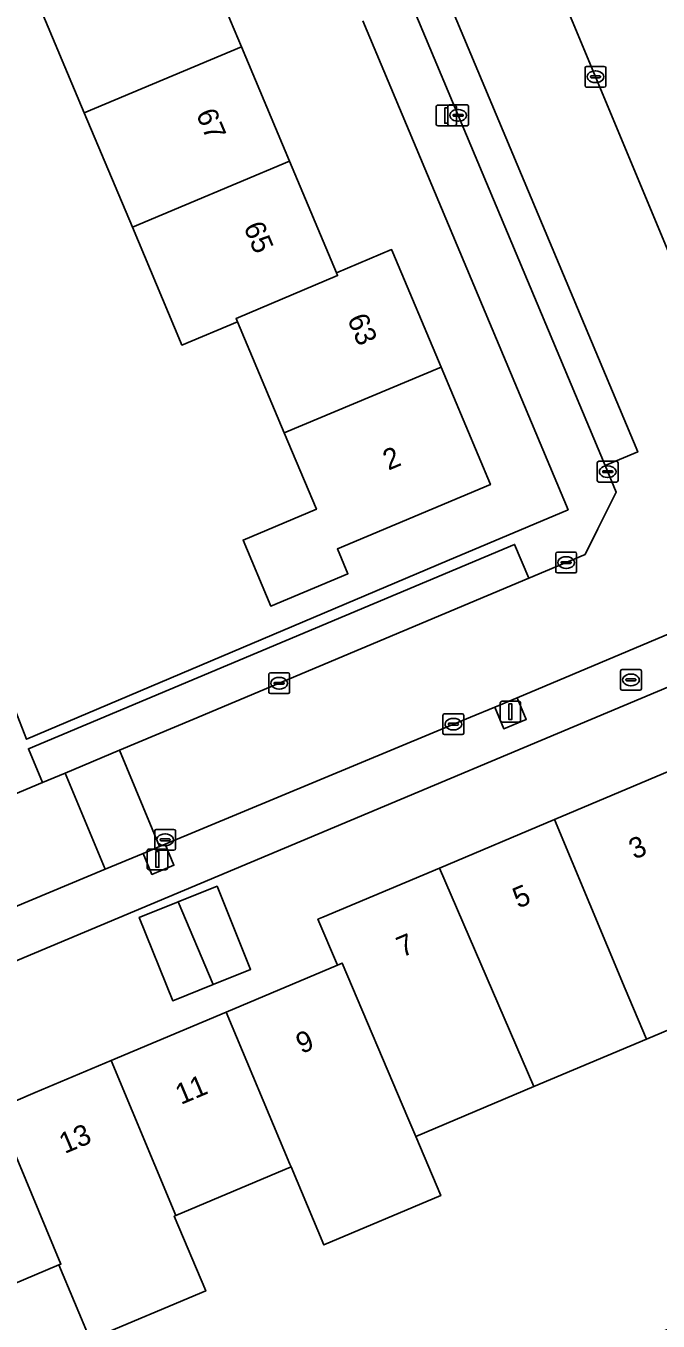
# Model space of a CAD drawing. Extents: x 157767 to 159172, y 387839 to 389425.
# Drawn here: x 158884.5 to 158914.9, y 388187.3 to 388249.8 of the extents above; entities that cross this region are included whole.
import ezdxf

# ---------------------------------------------------------------- set-up
doc = ezdxf.new("R2010")
doc.units = 0
for name, color, linetype in [('IMGEO_Brandkraan', 7, 'Continuous'), ('IMGEO_Erf', 7, 'Continuous'), ('IMGEO_Kolk', 7, 'Continuous'), ('IMGEO_Lichtmast', 7, 'Continuous'), ('IMGEO_Muur', 7, 'Continuous'), ('IMGEO_Pand', 7, 'Continuous'), ('IMGEO_Pand_nummerreeks', 7, 'Continuous'), ('IMGEO_Parkeervlak_open', 7, 'Continuous'), ('IMGEO_Rijbaan_lokaal_open', 7, 'Continuous'), ('IMGEO_Voetpad_open', 7, 'Continuous')]:
    doc.layers.add(name, color=color, linetype=linetype)

msp = doc.modelspace()

# ---------------------------------------------------------------- linework, layer by layer
at = {"layer": 'IMGEO_Brandkraan'}
for p, q in [((158913.138, 388217.808), (158913.138, 388218.66)), ((158913.213, 388218.734), (158914.065, 388218.734)), ((158913.397, 388218.228), (158913.397, 388218.24)), ((158913.835, 388218.191), (158913.437, 388218.191)), ((158913.44, 388218.277), (158913.838, 388218.277)), ((158913.626, 388218.514), (158913.651, 388218.514)), ((158913.881, 388218.24), (158913.881, 388218.228)), ((158914.139, 388218.66), (158914.139, 388217.808)), ((158914.065, 388217.734), (158913.213, 388217.734)), ((158913.649, 388217.954), (158913.624, 388217.954))]:
    msp.add_line(p, q, dxfattribs=at)
for points in [[(158913.138, 388217.808), (158913.138, 388218.66)], [(158913.213, 388218.734), (158914.065, 388218.734)], [(158914.139, 388218.66), (158914.139, 388217.808)], [(158914.065, 388217.734), (158913.213, 388217.734)]]:
    msp.add_lwpolyline(points, dxfattribs=at)
for centre, radius, start, end in [((158913.215, 388218.658), 0.0765, 91.55205, 178.44795), ((158913.215, 388218.658), 0.0765, 91.55205, 178.44795), ((158913.437, 388218.237), 0.0403, 85.87752, 175.75265), ((158913.434, 388218.227), 0.0366, 178.93798, 274.71019), ((158913.838, 388218.234), 0.043, 264.86636, 352.45326), ((158913.842, 388218.239), 0.0386, 1.73085, 96.63898), ((158914.063, 388218.658), 0.0765, 1.55205, 88.44795), ((158914.063, 388218.658), 0.0765, 1.55205, 88.44795), ((158913.215, 388217.81), 0.0765, 181.55205, 268.44795), ((158913.215, 388217.81), 0.0765, 181.55205, 268.44795), ((158914.063, 388217.81), 0.0765, 271.55205, 358.44795), ((158914.063, 388217.81), 0.0765, 271.55205, 358.44795)]:
    msp.add_arc(centre, radius, start, end, dxfattribs=at)
for centre, major_axis, ratio, start_param, end_param in [((158913.625, 388218.234), (-0.387, 0.002), 0.722429, 4.712389, 7.853982), ((158913.65, 388218.234), (-0.39, 0.002), 0.717154, 1.570796, 4.712389)]:
    msp.add_ellipse(centre, major_axis=major_axis, ratio=ratio, start_param=start_param, end_param=end_param, dxfattribs=at)
at = {"layer": 'IMGEO_Erf'}
for points in [[(158875.565, 388250.147), (158876.682, 388247.491), (158876.466, 388247.4), (158878.727, 388242.019), (158881.068, 388236.45), (158880.429, 388236.181), (158882.75, 388230.657), (158880.554, 388229.734), (158881.714, 388226.973), (158881.182, 388226.749), (158882.362, 388223.943), (158878.81, 388222.45), (158879.18, 388221.522), (158881.557, 388222.521), (158884.071, 388216.54), (158884.526, 388215.376), (158904.785, 388223.965), (158910.609, 388226.434), (158900.714, 388250)], [(158894.345, 388250), (158894.871, 388248.749), (158897.188, 388243.236), (158899.449, 388237.857), (158902.11, 388238.975), (158902.169, 388238.835), (158904.49, 388233.312), (158906.871, 388227.648), (158899.497, 388224.548), (158900.001, 388223.35), (158896.286, 388221.789), (158894.95, 388224.97), (158898.482, 388226.455), (158896.935, 388230.137), (158894.683, 388235.494), (158892.007, 388234.37), (158891.938, 388234.533), (158889.618, 388240.053), (158887.301, 388245.566), (158885.437, 388250)], [(158867.752, 388186.602), (158866.144, 388190.415), (158869.839, 388191.974), (158867.55, 388197.401), (158869.736, 388198.323), (158871.742, 388199.169), (158874.031, 388193.743), (158877.519, 388195.214), (158882.953, 388197.506), (158883.056, 388197.55), (158884.932, 388198.341), (158888.601, 388199.889), (158894.142, 388202.226), (158899.494, 388204.484), (158898.561, 388206.694), (158898.797, 388206.794), (158904.408, 388209.16), (158909.954, 388211.5), (158915.51, 388213.844)], [(158919.98, 388203.281), (158914.381, 388200.919), (158908.954, 388198.63), (158903.267, 388196.231), (158904.472, 388193.38), (158898.836, 388191.002), (158897.266, 388194.759), (158891.72, 388192.419), (158891.64, 388192.385), (158893.157, 388188.789), (158887.59, 388186.441), (158886.073, 388190.037), (158880.645, 388187.747), (158875.134, 388185.422)]]:
    msp.add_lwpolyline(points, dxfattribs=at)
for points in [[(158925.02, 388189.81), (158923.137, 388194.275), (158928.69, 388196.617), (158929.416, 388194.895), (158930.023, 388195.151), (158931.193, 388192.376), (158932.437, 388189.427), (158933.336, 388189.68), (158930.878, 388195.512), (158924.499, 388210.646), (158920.544, 388220.031), (158862.104, 388195.493), (158862.893, 388193.639), (158866.747, 388184.586), (158878.046, 388166.529), (158883.494, 388168.825), (158913.189, 388181.338), (158911.519, 388185.296), (158913.943, 388186.318), (158916.311, 388187.317), (158917.981, 388183.359), (158921.197, 388184.715), (158926.277, 388186.829)], [(158891.564, 388202.772), (158889.95, 388206.783), (158891.825, 388207.537), (158893.701, 388208.292), (158895.315, 388204.281), (158893.514, 388203.557)]]:
    msp.add_lwpolyline(points, close=True, dxfattribs=at)
at = {"layer": 'IMGEO_Kolk'}
for p, q in [((158911.428, 388246.874), (158911.428, 388247.726)), ((158911.503, 388247.8), (158912.355, 388247.8)), ((158911.916, 388247.58), (158911.941, 388247.58)), ((158912.429, 388247.726), (158912.429, 388246.874)), ((158911.687, 388247.294), (158911.687, 388247.306)), ((158912.125, 388247.257), (158911.727, 388247.257)), ((158911.73, 388247.343), (158912.128, 388247.343)), ((158911.939, 388247.02), (158911.914, 388247.02)), ((158912.171, 388247.306), (158912.171, 388247.294)), ((158912.355, 388246.8), (158911.503, 388246.8)), ((158904.816, 388245.015), (158904.816, 388245.867)), ((158904.891, 388245.941), (158905.743, 388245.941)), ((158905.304, 388245.721), (158905.329, 388245.721)), ((158905.817, 388245.867), (158905.817, 388245.015)), ((158905.075, 388245.435), (158905.075, 388245.447)), ((158905.513, 388245.398), (158905.115, 388245.398)), ((158905.118, 388245.484), (158905.516, 388245.484)), ((158905.327, 388245.161), (158905.302, 388245.161)), ((158905.559, 388245.447), (158905.559, 388245.435)), ((158905.743, 388244.941), (158904.891, 388244.941)), ((158912.092, 388228.767), (158912.944, 388228.767)), ((158912.017, 388227.841), (158912.017, 388228.693)), ((158912.276, 388228.261), (158912.276, 388228.273)), ((158912.714, 388228.224), (158912.316, 388228.224)), ((158912.319, 388228.31), (158912.717, 388228.31)), ((158912.505, 388228.547), (158912.53, 388228.547)), ((158912.76, 388228.273), (158912.76, 388228.261)), ((158913.018, 388228.693), (158913.018, 388227.841)), ((158912.944, 388227.767), (158912.092, 388227.767)), ((158912.528, 388227.987), (158912.503, 388227.987)), ((158910.092, 388224.387), (158910.944, 388224.387)), ((158910.017, 388223.461), (158910.017, 388224.313)), ((158910.276, 388223.881), (158910.276, 388223.893)), ((158910.714, 388223.844), (158910.316, 388223.844)), ((158910.319, 388223.93), (158910.717, 388223.93)), ((158910.505, 388224.167), (158910.53, 388224.167)), ((158910.76, 388223.893), (158910.76, 388223.881)), ((158911.018, 388224.313), (158911.018, 388223.461)), ((158910.944, 388223.387), (158910.092, 388223.387)), ((158910.528, 388223.607), (158910.503, 388223.607)), ((158896.193, 388217.646), (158896.193, 388218.498)), ((158896.268, 388218.572), (158897.12, 388218.572)), ((158896.681, 388218.352), (158896.706, 388218.352)), ((158897.194, 388218.498), (158897.194, 388217.646)), ((158897.12, 388217.572), (158896.268, 388217.572)), ((158896.452, 388218.066), (158896.452, 388218.078)), ((158896.89, 388218.029), (158896.492, 388218.029)), ((158896.495, 388218.115), (158896.893, 388218.115)), ((158896.704, 388217.792), (158896.679, 388217.792)), ((158896.936, 388218.078), (158896.936, 388218.066)), ((158904.583, 388215.673), (158904.583, 388216.525)), ((158904.658, 388216.599), (158905.51, 388216.599)), ((158905.071, 388216.379), (158905.096, 388216.379)), ((158905.584, 388216.525), (158905.584, 388215.673)), ((158904.842, 388216.093), (158904.842, 388216.105)), ((158905.28, 388216.056), (158904.882, 388216.056)), ((158904.885, 388216.142), (158905.283, 388216.142)), ((158905.094, 388215.819), (158905.069, 388215.819)), ((158905.326, 388216.105), (158905.326, 388216.093)), ((158905.51, 388215.599), (158904.658, 388215.599)), ((158890.696, 388210.101), (158890.696, 388210.953)), ((158890.771, 388211.027), (158891.623, 388211.027)), ((158891.184, 388210.807), (158891.209, 388210.807)), ((158891.697, 388210.953), (158891.697, 388210.101)), ((158891.623, 388210.027), (158890.771, 388210.027)), ((158890.955, 388210.521), (158890.955, 388210.533)), ((158891.393, 388210.484), (158890.995, 388210.484)), ((158890.998, 388210.57), (158891.396, 388210.57)), ((158891.207, 388210.247), (158891.182, 388210.247)), ((158891.439, 388210.533), (158891.439, 388210.521))]:
    msp.add_line(p, q, dxfattribs=at)
for points in [[(158911.428, 388246.874), (158911.428, 388247.726)], [(158911.503, 388247.8), (158912.355, 388247.8)], [(158912.429, 388247.726), (158912.429, 388246.874)], [(158912.355, 388246.8), (158911.503, 388246.8)], [(158904.816, 388245.015), (158904.816, 388245.867)], [(158904.891, 388245.941), (158905.743, 388245.941)], [(158905.817, 388245.867), (158905.817, 388245.015)], [(158905.743, 388244.941), (158904.891, 388244.941)], [(158912.092, 388228.767), (158912.944, 388228.767)], [(158912.017, 388227.841), (158912.017, 388228.693)], [(158913.018, 388228.693), (158913.018, 388227.841)], [(158912.944, 388227.767), (158912.092, 388227.767)], [(158910.092, 388224.387), (158910.944, 388224.387)], [(158910.017, 388223.461), (158910.017, 388224.313)], [(158911.018, 388224.313), (158911.018, 388223.461)], [(158910.944, 388223.387), (158910.092, 388223.387)], [(158896.193, 388217.646), (158896.193, 388218.498)], [(158896.268, 388218.572), (158897.12, 388218.572)], [(158897.194, 388218.498), (158897.194, 388217.646)], [(158897.12, 388217.572), (158896.268, 388217.572)], [(158904.583, 388215.673), (158904.583, 388216.525)], [(158904.658, 388216.599), (158905.51, 388216.599)], [(158905.584, 388216.525), (158905.584, 388215.673)], [(158905.51, 388215.599), (158904.658, 388215.599)], [(158890.696, 388210.101), (158890.696, 388210.953)], [(158890.771, 388211.027), (158891.623, 388211.027)], [(158891.697, 388210.953), (158891.697, 388210.101)], [(158891.623, 388210.027), (158890.771, 388210.027)]]:
    msp.add_lwpolyline(points, dxfattribs=at)
for centre, radius, start, end in [((158911.505, 388247.724), 0.0765, 91.55205, 178.44795), ((158911.505, 388247.724), 0.0765, 91.55205, 178.44795), ((158912.353, 388247.724), 0.0765, 1.55205, 88.44795), ((158912.353, 388247.724), 0.0765, 1.55205, 88.44795), ((158911.505, 388246.876), 0.0765, 181.55205, 268.44795), ((158911.505, 388246.876), 0.0765, 181.55205, 268.44795), ((158911.727, 388247.303), 0.0403, 85.87752, 175.75265), ((158911.724, 388247.293), 0.0366, 178.93798, 274.71019), ((158912.128, 388247.3), 0.043, 264.86636, 352.45326), ((158912.132, 388247.305), 0.0386, 1.73085, 96.63898), ((158912.353, 388246.876), 0.0765, 271.55205, 358.44795), ((158912.353, 388246.876), 0.0765, 271.55205, 358.44795), ((158904.893, 388245.865), 0.0765, 91.55205, 178.44795), ((158904.893, 388245.865), 0.0765, 91.55205, 178.44795), ((158905.741, 388245.865), 0.0765, 1.55205, 88.44795), ((158905.741, 388245.865), 0.0765, 1.55205, 88.44795), ((158904.893, 388245.017), 0.0765, 181.55205, 268.44795), ((158904.893, 388245.017), 0.0765, 181.55205, 268.44795), ((158905.115, 388245.444), 0.0403, 85.87752, 175.75265), ((158905.112, 388245.434), 0.0366, 178.93798, 274.71019), ((158905.516, 388245.441), 0.043, 264.86636, 352.45326), ((158905.52, 388245.446), 0.0386, 1.73085, 96.63898), ((158905.741, 388245.017), 0.0765, 271.55205, 358.44795), ((158905.741, 388245.017), 0.0765, 271.55205, 358.44795), ((158912.094, 388228.691), 0.0765, 91.55205, 178.44795), ((158912.094, 388228.691), 0.0765, 91.55205, 178.44795), ((158912.942, 388228.691), 0.0765, 1.55205, 88.44795), ((158912.942, 388228.691), 0.0765, 1.55205, 88.44795), ((158912.316, 388228.27), 0.0403, 85.87752, 175.75265), ((158912.313, 388228.26), 0.0366, 178.93798, 274.71019), ((158912.717, 388228.267), 0.043, 264.86636, 352.45326), ((158912.721, 388228.272), 0.0386, 1.73085, 96.63898), ((158912.094, 388227.843), 0.0765, 181.55205, 268.44795), ((158912.094, 388227.843), 0.0765, 181.55205, 268.44795), ((158912.942, 388227.843), 0.0765, 271.55205, 358.44795), ((158912.942, 388227.843), 0.0765, 271.55205, 358.44795), ((158910.094, 388224.311), 0.0765, 91.55205, 178.44795), ((158910.094, 388224.311), 0.0765, 91.55205, 178.44795), ((158910.942, 388224.311), 0.0765, 1.55205, 88.44795), ((158910.942, 388224.311), 0.0765, 1.55205, 88.44795), ((158910.316, 388223.89), 0.0403, 85.87752, 175.75265), ((158910.313, 388223.88), 0.0366, 178.93798, 274.71019), ((158910.717, 388223.887), 0.043, 264.86636, 352.45326), ((158910.721, 388223.892), 0.0386, 1.73085, 96.63898), ((158910.094, 388223.463), 0.0765, 181.55205, 268.44795), ((158910.094, 388223.463), 0.0765, 181.55205, 268.44795), ((158910.942, 388223.463), 0.0765, 271.55205, 358.44795), ((158910.942, 388223.463), 0.0765, 271.55205, 358.44795), ((158896.27, 388218.496), 0.0765, 91.55205, 178.44795), ((158896.27, 388218.496), 0.0765, 91.55205, 178.44795), ((158897.118, 388218.496), 0.0765, 1.55205, 88.44795), ((158897.118, 388218.496), 0.0765, 1.55205, 88.44795), ((158896.27, 388217.648), 0.0765, 181.55205, 268.44795), ((158896.27, 388217.648), 0.0765, 181.55205, 268.44795), ((158896.492, 388218.075), 0.0403, 85.87752, 175.75265), ((158896.489, 388218.065), 0.0366, 178.93798, 274.71019), ((158896.893, 388218.072), 0.043, 264.86636, 352.45326), ((158896.897, 388218.077), 0.0386, 1.73085, 96.63898), ((158897.118, 388217.648), 0.0765, 271.55205, 358.44795), ((158897.118, 388217.648), 0.0765, 271.55205, 358.44795), ((158904.66, 388216.523), 0.0765, 91.55205, 178.44795), ((158904.66, 388216.523), 0.0765, 91.55205, 178.44795), ((158905.508, 388216.523), 0.0765, 1.55205, 88.44795), ((158905.508, 388216.523), 0.0765, 1.55205, 88.44795), ((158904.66, 388215.675), 0.0765, 181.55205, 268.44795), ((158904.66, 388215.675), 0.0765, 181.55205, 268.44795), ((158904.882, 388216.102), 0.0403, 85.87752, 175.75265), ((158904.879, 388216.092), 0.0366, 178.93798, 274.71019), ((158905.283, 388216.099), 0.043, 264.86636, 352.45326), ((158905.287, 388216.104), 0.0386, 1.73085, 96.63898), ((158905.508, 388215.675), 0.0765, 271.55205, 358.44795), ((158905.508, 388215.675), 0.0765, 271.55205, 358.44795), ((158890.773, 388210.951), 0.0765, 91.55205, 178.44795), ((158890.773, 388210.951), 0.0765, 91.55205, 178.44795), ((158891.621, 388210.951), 0.0765, 1.55205, 88.44795), ((158891.621, 388210.951), 0.0765, 1.55205, 88.44795), ((158890.773, 388210.103), 0.0765, 181.55205, 268.44795), ((158890.773, 388210.103), 0.0765, 181.55205, 268.44795), ((158890.995, 388210.53), 0.0403, 85.87752, 175.75265), ((158890.992, 388210.52), 0.0366, 178.93798, 274.71019), ((158891.396, 388210.527), 0.043, 264.86636, 352.45326), ((158891.4, 388210.532), 0.0386, 1.73085, 96.63898), ((158891.621, 388210.103), 0.0765, 271.55205, 358.44795), ((158891.621, 388210.103), 0.0765, 271.55205, 358.44795)]:
    msp.add_arc(centre, radius, start, end, dxfattribs=at)
for centre, major_axis, ratio, start_param, end_param in [((158911.915, 388247.3), (-0.387, 0.002), 0.722429, 4.712389, 7.853982), ((158911.94, 388247.3), (-0.39, 0.002), 0.717154, 1.570796, 4.712389), ((158905.303, 388245.441), (-0.387, 0.002), 0.722429, 4.712389, 7.853982), ((158905.328, 388245.441), (-0.39, 0.002), 0.717154, 1.570796, 4.712389), ((158912.504, 388228.267), (-0.387, 0.002), 0.722429, 4.712389, 7.853982), ((158912.529, 388228.267), (-0.39, 0.002), 0.717154, 1.570796, 4.712389), ((158910.504, 388223.887), (-0.387, 0.002), 0.722429, 4.712389, 7.853982), ((158910.529, 388223.887), (-0.39, 0.002), 0.717154, 1.570796, 4.712389), ((158896.68, 388218.072), (-0.387, 0.002), 0.722429, 4.712389, 7.853982), ((158896.705, 388218.072), (-0.39, 0.002), 0.717154, 1.570796, 4.712389), ((158905.07, 388216.099), (-0.387, 0.002), 0.722429, 4.712389, 7.853982), ((158905.095, 388216.099), (-0.39, 0.002), 0.717154, 1.570796, 4.712389), ((158891.183, 388210.527), (-0.387, 0.002), 0.722429, 4.712389, 7.853982), ((158891.208, 388210.527), (-0.39, 0.002), 0.717154, 1.570796, 4.712389)]:
    msp.add_ellipse(centre, major_axis=major_axis, ratio=ratio, start_param=start_param, end_param=end_param, dxfattribs=at)
at = {"layer": 'IMGEO_Lichtmast'}
for p, q in [((158904.248, 388245.036), (158904.248, 388245.836)), ((158904.248, 388245.836), (158904.248, 388245.036)), ((158904.348, 388245.936), (158905.138, 388245.936)), ((158905.138, 388245.936), (158904.348, 388245.936)), ((158905.238, 388245.836), (158905.238, 388245.036)), ((158905.238, 388245.036), (158905.238, 388245.836)), ((158905.138, 388244.936), (158904.348, 388244.936)), ((158904.348, 388244.936), (158905.138, 388244.936)), ((158907.335, 388216.303), (158907.335, 388217.103)), ((158907.335, 388217.103), (158907.335, 388216.303)), ((158907.435, 388217.203), (158908.225, 388217.203)), ((158908.225, 388217.203), (158907.435, 388217.203)), ((158908.325, 388217.103), (158908.325, 388216.303)), ((158908.325, 388216.303), (158908.325, 388217.103)), ((158908.225, 388216.203), (158907.435, 388216.203)), ((158907.435, 388216.203), (158908.225, 388216.203)), ((158890.431, 388210.081), (158891.221, 388210.081)), ((158891.221, 388210.081), (158890.431, 388210.081)), ((158890.331, 388209.181), (158890.331, 388209.981)), ((158890.331, 388209.981), (158890.331, 388209.181)), ((158891.321, 388209.981), (158891.321, 388209.181)), ((158891.321, 388209.181), (158891.321, 388209.981)), ((158891.221, 388209.081), (158890.431, 388209.081)), ((158890.431, 388209.081), (158891.221, 388209.081))]:
    msp.add_line(p, q, dxfattribs=at)
for points in [[(158904.668, 388245.811), (158904.818, 388245.811), (158904.818, 388245.061), (158904.668, 388245.061), (158904.668, 388245.811)], [(158907.755, 388217.078), (158907.905, 388217.078), (158907.905, 388216.328), (158907.755, 388216.328), (158907.755, 388217.078)], [(158890.751, 388209.956), (158890.901, 388209.956), (158890.901, 388209.206), (158890.751, 388209.206), (158890.751, 388209.956)]]:
    msp.add_lwpolyline(points, dxfattribs=at)
for centre, start, end in [((158904.348, 388245.836), 90, 180), ((158904.348, 388245.836), 90, 180), ((158905.138, 388245.836), 0, 90), ((158905.138, 388245.836), 360, 90), ((158904.348, 388245.036), 180, 270), ((158904.348, 388245.036), 180, 270), ((158905.138, 388245.036), 270, 0), ((158905.138, 388245.036), 270, 0), ((158907.435, 388217.103), 90, 180), ((158907.435, 388217.103), 90, 180), ((158908.225, 388217.103), 0, 90), ((158908.225, 388217.103), 360, 90), ((158907.435, 388216.303), 180, 270), ((158907.435, 388216.303), 180, 270), ((158908.225, 388216.303), 270, 0), ((158908.225, 388216.303), 270, 0), ((158890.431, 388209.981), 90, 180), ((158890.431, 388209.981), 90, 180), ((158891.221, 388209.981), 0, 90), ((158891.221, 388209.981), 360, 90), ((158890.431, 388209.181), 180, 270), ((158890.431, 388209.181), 180, 270), ((158891.221, 388209.181), 270, 0), ((158891.221, 388209.181), 270, 0)]:
    msp.add_arc(centre, 0.1, start, end, dxfattribs=at)
at = {"layer": 'IMGEO_Muur'}
msp.add_lwpolyline([(158884.071, 388216.54), (158884.526, 388215.376), (158904.785, 388223.965)], dxfattribs=at)
at = {"layer": 'IMGEO_Pand'}
for points in [[(158887.301, 388245.566), (158894.871, 388248.749), (158894.345, 388250), (158894.132, 388250.506), (158894.741, 388250.762), (158895.336, 388251.642), (158893.999, 388254.822), (158892.554, 388254.261), (158884.984, 388251.078), (158885.437, 388250)], [(158887.301, 388245.566), (158889.618, 388240.053), (158897.188, 388243.236), (158894.871, 388248.749)], [(158897.188, 388243.236), (158889.618, 388240.053), (158891.938, 388234.533), (158892.007, 388234.37), (158894.683, 388235.494), (158894.614, 388235.658), (158899.508, 388237.716), (158899.449, 388237.857)], [(158902.169, 388238.835), (158902.11, 388238.975), (158899.449, 388237.857), (158899.508, 388237.716), (158894.614, 388235.658), (158894.683, 388235.494), (158896.935, 388230.137), (158904.49, 388233.312)], [(158904.49, 388233.312), (158896.935, 388230.137), (158898.482, 388226.455), (158894.95, 388224.97), (158896.286, 388221.789), (158900.001, 388223.35), (158899.497, 388224.548), (158906.871, 388227.648)], [(158919.98, 388203.281), (158918.575, 388206.544), (158915.51, 388213.844), (158909.954, 388211.5), (158913.363, 388203.349), (158914.381, 388200.919)], [(158909.954, 388211.5), (158904.408, 388209.16), (158908.954, 388198.63), (158914.381, 388200.919), (158913.363, 388203.349)], [(158904.408, 388209.16), (158898.797, 388206.794), (158898.561, 388206.694), (158899.494, 388204.484), (158899.732, 388204.584), (158902.887, 388197.13), (158903.267, 388196.231), (158908.954, 388198.63)], [(158891.825, 388207.537), (158893.514, 388203.557), (158895.315, 388204.281), (158893.701, 388208.292)], [(158891.825, 388207.537), (158889.95, 388206.783), (158891.564, 388202.772), (158893.514, 388203.557)], [(158899.732, 388204.584), (158899.494, 388204.484), (158894.142, 388202.226), (158897.207, 388194.898), (158897.266, 388194.759), (158898.836, 388191.002), (158904.472, 388193.38), (158903.267, 388196.231), (158902.887, 388197.13)], [(158894.142, 388202.226), (158888.601, 388199.889), (158891.72, 388192.419), (158897.266, 388194.759), (158897.207, 388194.898)], [(158888.601, 388199.889), (158884.932, 388198.341), (158883.056, 388197.55), (158886.178, 388190.081), (158886.073, 388190.037), (158887.59, 388186.441), (158893.157, 388188.789), (158891.64, 388192.385), (158891.72, 388192.419)], [(158883.056, 388197.55), (158882.953, 388197.506), (158877.519, 388195.214), (158880.574, 388187.92), (158880.645, 388187.747), (158886.073, 388190.037), (158886.178, 388190.081)]]:
    msp.add_lwpolyline(points, close=True, dxfattribs=at)
at = {"layer": 'IMGEO_Parkeervlak_open'}
for points in [[(158918.956, 388230.413), (158923.585, 388232.339), (158916.239, 388250), (158915.229, 388252.427), (158910.599, 388250.501), (158910.808, 388250)], [(158903.042, 388250.864), (158903.404, 388250), (158912.393, 388228.561), (158913.965, 388229.22), (158905.253, 388250), (158904.614, 388251.523)], [(158888.999, 388214.839), (158892.536, 388216.324), (158908.718, 388223.132), (158908.032, 388224.765), (158884.613, 388214.916), (158885.297, 388213.284), (158886.381, 388213.739)]]:
    msp.add_lwpolyline(points, close=True, dxfattribs=at)
at = {"layer": 'IMGEO_Rijbaan_lokaal_open'}
msp.add_lwpolyline([(158905.253, 388250), (158913.965, 388229.22), (158912.393, 388228.561), (158912.93, 388227.281), (158912.046, 388225.508), (158911.429, 388224.272), (158908.718, 388223.132), (158892.536, 388216.324), (158888.999, 388214.839), (158890.934, 388210.206), (158891.2, 388210.317), (158905.905, 388216.439), (158907.073, 388216.92), (158908.161, 388217.376), (158919.841, 388222.295), (158922.586, 388221.052), (158922.802, 388220.954), (158919.009, 388230.287), (158918.956, 388230.413), (158910.808, 388250)], dxfattribs=at)
for points in [[(158890.136, 388209.872), (158890.934, 388210.206), (158888.999, 388214.839), (158886.381, 388213.739), (158888.314, 388209.111)], [(158888.314, 388209.111), (158886.381, 388213.739), (158885.297, 388213.284), (158881.115, 388211.539), (158871.981, 388207.684), (158854.654, 388200.372), (158847.98, 388197.555), (158847.734, 388197.451), (158845.183, 388191.726), (158834.329, 388187.105), (158832.267, 388186.117), (158834.213, 388181.495), (158838.415, 388183.394), (158851.348, 388188.842), (158854.028, 388189.971), (158857.077, 388196.056)]]:
    msp.add_lwpolyline(points, close=True, dxfattribs=at)
at = {"layer": 'IMGEO_Voetpad_open'}
for points in [[(158881.115, 388211.539), (158885.297, 388213.284), (158884.613, 388214.916), (158908.032, 388224.765), (158908.718, 388223.132), (158911.429, 388224.272), (158912.046, 388225.508), (158912.93, 388227.281), (158912.393, 388228.561), (158903.404, 388250)], [(158900.714, 388250), (158910.609, 388226.434), (158904.785, 388223.965), (158884.526, 388215.376), (158884.071, 388216.54)], [(158857.294, 388186.021), (158861.892, 388188.966), (158860.494, 388192.525), (158862.043, 388193.215), (158862.893, 388193.639), (158862.104, 388195.493), (158920.544, 388220.031), (158921.081, 388220.418), (158922.586, 388221.052), (158919.841, 388222.295), (158908.161, 388217.376), (158908.597, 388216.332), (158907.508, 388215.877), (158907.073, 388216.92), (158905.905, 388216.439), (158891.2, 388210.317), (158891.624, 388209.302), (158890.56, 388208.857), (158890.136, 388209.872), (158888.314, 388209.111), (158857.077, 388196.056), (158854.028, 388189.971), (158851.348, 388188.842), (158852.035, 388187.211)]]:
    msp.add_lwpolyline(points, dxfattribs=at)
for points in [[(158908.161, 388217.376), (158907.073, 388216.92), (158907.508, 388215.877), (158908.597, 388216.332)], [(158890.136, 388209.872), (158890.56, 388208.857), (158891.624, 388209.302), (158891.2, 388210.317), (158890.934, 388210.206)]]:
    msp.add_lwpolyline(points, close=True, dxfattribs=at)

# ---------------------------------------------------------------- texts
at = {"layer": 'IMGEO_Pand_nummerreeks'}
for s, rotation, p in [('67', 292.79872, (158892.671, 388245.518)), ('65', 292.79778, (158894.96, 388240.07)), ('63', 292.79778, (158899.956, 388235.634)), ('2', 22.80169, (158901.952, 388228.313)), ('3', 22.87205, (158913.801, 388209.563)), ('5', 22.87205, (158908.208, 388207.204)), ('7', 22.87248, (158902.614, 388204.844)), ('9', 22.87248, (158897.767, 388200.196)), ('11', 22.87137, (158891.957, 388197.745)), ('13', 22.87248, (158886.358, 388195.381))]:
    msp.add_text(s, height=1, rotation=rotation, dxfattribs=at).set_placement(p)

doc.saveas('drawing.dxf')
